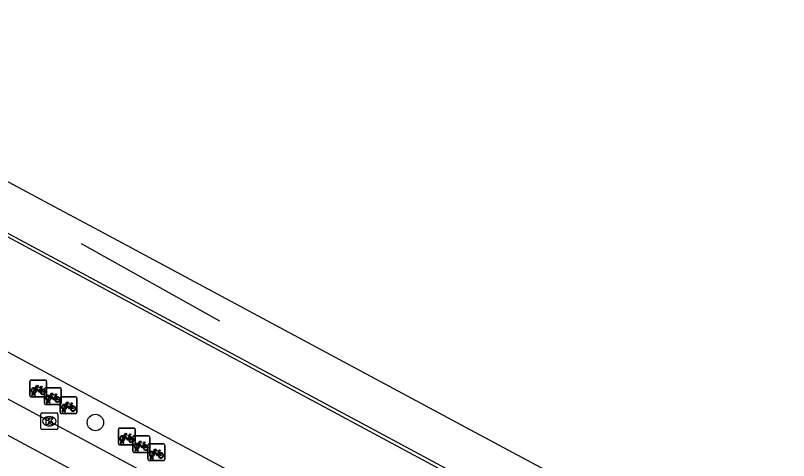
# Model space of a CAD drawing. Extents: x 159489 to 160304, y 383826 to 384530.
# Drawn here: x 159946.05 to 159992.11, y 384135.1 to 384161.6 of the extents above; entities that cross this region are included whole.
import ezdxf

# ---------------------------------------------------------------- set-up
doc = ezdxf.new("R2010")
doc.units = 0
for name, color, linetype in [('IMGEO_Boom', 7, 'Continuous'), ('IMGEO_Fietsenrek', 7, 'Continuous'), ('IMGEO_Kolk', 7, 'Continuous'), ('IMGEO_Lijnafwatering', 7, 'Continuous'), ('IMGEO_Pand', 7, 'Continuous'), ('IMGEO_Rijbaan_lokaal_gesloten', 7, 'Continuous'), ('IMGEO_Voetpad_open', 7, 'Continuous')]:
    doc.layers.add(name, color=color, linetype=linetype)

msp = doc.modelspace()

# ---------------------------------------------------------------- linework, layer by layer
at = {"layer": 'IMGEO_Boom'}
msp.add_circle((159950.818, 384137.364), 0.489, dxfattribs=at)
at = {"layer": 'IMGEO_Fietsenrek'}
for p, q in [((159946.908, 384138.964), (159946.908, 384139.805)), ((159946.908, 384139.805), (159946.908, 384138.964)), ((159946.983, 384139.889), (159947.824, 384139.889)), ((159947.824, 384139.889), (159946.983, 384139.889)), ((159947.908, 384139.814), (159947.908, 384138.973)), ((159947.908, 384138.973), (159947.908, 384139.814)), ((159947.146, 384139.145), (159947.145, 384139.149)), ((159947.177, 384139.156), (159947.178, 384139.149)), ((159947.595, 384139.438), (159947.631, 384139.343)), ((159947.784, 384138.508), (159947.784, 384139.349)), ((159947.784, 384139.349), (159947.784, 384138.508)), ((159947.859, 384139.433), (159948.7, 384139.433)), ((159948.7, 384139.433), (159947.859, 384139.433)), ((159948.784, 384139.358), (159948.784, 384138.517)), ((159948.784, 384138.517), (159948.784, 384139.358)), ((159947.833, 384138.889), (159946.992, 384138.889)), ((159946.992, 384138.889), (159947.833, 384138.889)), ((159947.035, 384138.973), (159947.074, 384139.133)), ((159947.069, 384138.973), (159947.035, 384138.973)), ((159947.104, 384139.121), (159947.069, 384138.973)), ((159947.187, 384138.973), (159947.153, 384139.115)), ((159947.185, 384139.119), (159947.22, 384138.973)), ((159947.22, 384138.973), (159947.187, 384138.973)), ((159947.911, 384138.517), (159947.95, 384138.677)), ((159948.022, 384138.689), (159948.021, 384138.693)), ((159948.053, 384138.7), (159948.054, 384138.693)), ((159948.471, 384138.982), (159948.507, 384138.887)), ((159948.712, 384137.97), (159948.712, 384138.811)), ((159948.712, 384138.811), (159948.712, 384137.97)), ((159948.787, 384138.895), (159949.628, 384138.895)), ((159949.628, 384138.895), (159948.787, 384138.895)), ((159949.712, 384138.82), (159949.712, 384137.979)), ((159949.712, 384137.979), (159949.712, 384138.82)), ((159948.709, 384138.433), (159947.868, 384138.433)), ((159947.868, 384138.433), (159948.709, 384138.433)), ((159947.945, 384138.517), (159947.911, 384138.517)), ((159947.98, 384138.665), (159947.945, 384138.517)), ((159948.063, 384138.517), (159948.029, 384138.659)), ((159948.061, 384138.663), (159948.096, 384138.517)), ((159948.096, 384138.517), (159948.063, 384138.517)), ((159949.399, 384138.444), (159949.435, 384138.349)), ((159949.637, 384137.895), (159948.796, 384137.895)), ((159948.796, 384137.895), (159949.637, 384137.895)), ((159948.839, 384137.979), (159948.878, 384138.139)), ((159948.873, 384137.979), (159948.839, 384137.979)), ((159948.908, 384138.127), (159948.873, 384137.979)), ((159948.95, 384138.151), (159948.949, 384138.155)), ((159948.991, 384137.979), (159948.957, 384138.121)), ((159948.981, 384138.162), (159948.982, 384138.155)), ((159948.989, 384138.125), (159949.024, 384137.979)), ((159949.024, 384137.979), (159948.991, 384137.979)), ((159952.184, 384136.109), (159952.184, 384136.95)), ((159952.184, 384136.95), (159952.184, 384136.109)), ((159952.259, 384137.034), (159953.1, 384137.034)), ((159953.1, 384137.034), (159952.259, 384137.034)), ((159953.184, 384136.959), (159953.184, 384136.118)), ((159953.184, 384136.118), (159953.184, 384136.959)), ((159952.871, 384136.583), (159952.907, 384136.488)), ((159953.05, 384135.643), (159953.05, 384136.484)), ((159953.05, 384136.484), (159953.05, 384135.643)), ((159953.125, 384136.568), (159953.966, 384136.568)), ((159953.966, 384136.568), (159953.125, 384136.568)), ((159954.05, 384136.493), (159954.05, 384135.652)), ((159954.05, 384135.652), (159954.05, 384136.493)), ((159953.109, 384136.034), (159952.268, 384136.034)), ((159952.268, 384136.034), (159953.109, 384136.034)), ((159952.311, 384136.118), (159952.35, 384136.278)), ((159952.345, 384136.118), (159952.311, 384136.118)), ((159952.38, 384136.266), (159952.345, 384136.118)), ((159952.422, 384136.29), (159952.421, 384136.294)), ((159952.463, 384136.118), (159952.429, 384136.26)), ((159952.453, 384136.301), (159952.454, 384136.294)), ((159952.461, 384136.264), (159952.496, 384136.118)), ((159952.496, 384136.118), (159952.463, 384136.118)), ((159953.737, 384136.117), (159953.773, 384136.022)), ((159953.948, 384135.174), (159953.948, 384136.015)), ((159953.948, 384136.015), (159953.948, 384135.174)), ((159954.023, 384136.099), (159954.864, 384136.099)), ((159954.864, 384136.099), (159954.023, 384136.099)), ((159954.948, 384136.024), (159954.948, 384135.183)), ((159954.948, 384135.183), (159954.948, 384136.024)), ((159953.975, 384135.568), (159953.134, 384135.568)), ((159953.134, 384135.568), (159953.975, 384135.568)), ((159953.177, 384135.652), (159953.216, 384135.812)), ((159953.211, 384135.652), (159953.177, 384135.652)), ((159953.246, 384135.8), (159953.211, 384135.652)), ((159953.288, 384135.824), (159953.287, 384135.828)), ((159953.329, 384135.652), (159953.295, 384135.794)), ((159953.319, 384135.835), (159953.32, 384135.828)), ((159953.327, 384135.798), (159953.362, 384135.652)), ((159953.362, 384135.652), (159953.329, 384135.652)), ((159954.635, 384135.648), (159954.671, 384135.553)), ((159954.873, 384135.099), (159954.032, 384135.099)), ((159954.032, 384135.099), (159954.873, 384135.099)), ((159954.075, 384135.183), (159954.114, 384135.343)), ((159954.109, 384135.183), (159954.075, 384135.183)), ((159954.144, 384135.331), (159954.109, 384135.183)), ((159954.186, 384135.355), (159954.185, 384135.359)), ((159954.227, 384135.183), (159954.193, 384135.325)), ((159954.217, 384135.366), (159954.218, 384135.359)), ((159954.225, 384135.329), (159954.26, 384135.183)), ((159954.26, 384135.183), (159954.227, 384135.183))]:
    msp.add_line(p, q, dxfattribs=at)
for points in [[(159947.242, 384139.363), (159947.19, 384139.273), (159947.15, 384139.248), (159947.151, 384139.295), (159947.206, 384139.389)], [(159947.221, 384139.415), (159947.316, 384139.579), (159947.402, 384139.565), (159947.404, 384139.556), (159947.348, 384139.545), (159947.321, 384139.5), (159947.577, 384139.459)], [(159947.517, 384139.171), (159947.467, 384139.171), (159947.276, 384139.422), (159947.257, 384139.39)], [(159947.564, 384139.434), (159947.307, 384139.475), (159947.29, 384139.446), (159947.457, 384139.226), (159947.564, 384139.434)], [(159947.612, 384139.336), (159947.582, 384139.413), (159947.473, 384139.195), (159947.516, 384139.195)], [(159947.546, 384139.195), (159947.666, 384139.194), (159947.622, 384139.308)], [(159947.642, 384139.315), (159947.697, 384139.17), (159947.547, 384139.17)], [(159947.577, 384139.459), (159947.602, 384139.508), (159947.596, 384139.512), (159947.573, 384139.516), (159947.561, 384139.523), (159947.56, 384139.526), (159947.562, 384139.531), (159947.657, 384139.516), (159947.659, 384139.506), (159947.649, 384139.493), (159947.637, 384139.487), (159947.623, 384139.493), (159947.595, 384139.438)], [(159948.118, 384138.907), (159948.066, 384138.817), (159948.026, 384138.792), (159948.027, 384138.839), (159948.082, 384138.933)], [(159948.097, 384138.959), (159948.192, 384139.123), (159948.278, 384139.109), (159948.28, 384139.1), (159948.224, 384139.089), (159948.197, 384139.044), (159948.453, 384139.003)], [(159948.393, 384138.715), (159948.343, 384138.715), (159948.152, 384138.966), (159948.133, 384138.934)], [(159948.44, 384138.978), (159948.183, 384139.019), (159948.166, 384138.99), (159948.333, 384138.77), (159948.44, 384138.978)], [(159948.488, 384138.88), (159948.458, 384138.957), (159948.349, 384138.739), (159948.392, 384138.739)], [(159948.422, 384138.739), (159948.542, 384138.738), (159948.498, 384138.852)], [(159948.518, 384138.859), (159948.573, 384138.714), (159948.423, 384138.714)], [(159948.453, 384139.003), (159948.478, 384139.052), (159948.472, 384139.056), (159948.449, 384139.06), (159948.437, 384139.067), (159948.436, 384139.07), (159948.438, 384139.075), (159948.533, 384139.06), (159948.535, 384139.05), (159948.525, 384139.037), (159948.513, 384139.031), (159948.499, 384139.037), (159948.471, 384138.982)], [(159949.046, 384138.369), (159948.994, 384138.279), (159948.954, 384138.254), (159948.955, 384138.301), (159949.01, 384138.395)], [(159949.025, 384138.421), (159949.12, 384138.585), (159949.206, 384138.571), (159949.208, 384138.562), (159949.152, 384138.551), (159949.125, 384138.506), (159949.381, 384138.465)], [(159949.321, 384138.177), (159949.271, 384138.177), (159949.08, 384138.428), (159949.061, 384138.396)], [(159949.368, 384138.44), (159949.111, 384138.481), (159949.094, 384138.452), (159949.261, 384138.232), (159949.368, 384138.44)], [(159949.416, 384138.342), (159949.386, 384138.419), (159949.277, 384138.201), (159949.32, 384138.201)], [(159949.35, 384138.201), (159949.47, 384138.2), (159949.426, 384138.314)], [(159949.446, 384138.321), (159949.501, 384138.176), (159949.351, 384138.176)], [(159949.381, 384138.465), (159949.406, 384138.514), (159949.4, 384138.518), (159949.377, 384138.522), (159949.365, 384138.529), (159949.364, 384138.532), (159949.366, 384138.537), (159949.461, 384138.522), (159949.463, 384138.512), (159949.453, 384138.499), (159949.441, 384138.493), (159949.427, 384138.499), (159949.399, 384138.444)], [(159952.518, 384136.508), (159952.466, 384136.418), (159952.426, 384136.393), (159952.427, 384136.44), (159952.482, 384136.534)], [(159952.497, 384136.56), (159952.592, 384136.724), (159952.678, 384136.71), (159952.68, 384136.701), (159952.624, 384136.69), (159952.597, 384136.645), (159952.853, 384136.604)], [(159952.793, 384136.316), (159952.743, 384136.316), (159952.552, 384136.567), (159952.533, 384136.535)], [(159952.84, 384136.579), (159952.583, 384136.62), (159952.566, 384136.591), (159952.733, 384136.371), (159952.84, 384136.579)], [(159952.888, 384136.481), (159952.858, 384136.558), (159952.749, 384136.34), (159952.792, 384136.34)], [(159952.822, 384136.34), (159952.942, 384136.339), (159952.898, 384136.453)], [(159952.918, 384136.46), (159952.973, 384136.315), (159952.823, 384136.315)], [(159952.853, 384136.604), (159952.878, 384136.653), (159952.872, 384136.657), (159952.849, 384136.661), (159952.837, 384136.668), (159952.836, 384136.671), (159952.838, 384136.676), (159952.933, 384136.661), (159952.935, 384136.651), (159952.925, 384136.638), (159952.913, 384136.632), (159952.899, 384136.638), (159952.871, 384136.583)], [(159953.384, 384136.042), (159953.332, 384135.952), (159953.292, 384135.927), (159953.293, 384135.974), (159953.348, 384136.068)], [(159953.363, 384136.094), (159953.458, 384136.258), (159953.544, 384136.244), (159953.546, 384136.235), (159953.49, 384136.224), (159953.463, 384136.179), (159953.719, 384136.138)], [(159953.659, 384135.85), (159953.609, 384135.85), (159953.418, 384136.101), (159953.399, 384136.069)], [(159953.706, 384136.113), (159953.449, 384136.154), (159953.432, 384136.125), (159953.599, 384135.905), (159953.706, 384136.113)], [(159953.754, 384136.015), (159953.724, 384136.092), (159953.615, 384135.874), (159953.658, 384135.874)], [(159953.688, 384135.874), (159953.808, 384135.873), (159953.764, 384135.987)], [(159953.784, 384135.994), (159953.839, 384135.849), (159953.689, 384135.849)], [(159953.719, 384136.138), (159953.744, 384136.187), (159953.738, 384136.191), (159953.715, 384136.195), (159953.703, 384136.202), (159953.702, 384136.205), (159953.704, 384136.21), (159953.799, 384136.195), (159953.801, 384136.185), (159953.791, 384136.172), (159953.779, 384136.166), (159953.765, 384136.172), (159953.737, 384136.117)], [(159954.282, 384135.573), (159954.23, 384135.483), (159954.19, 384135.458), (159954.191, 384135.505), (159954.246, 384135.599)], [(159954.261, 384135.625), (159954.356, 384135.789), (159954.442, 384135.775), (159954.444, 384135.766), (159954.388, 384135.755), (159954.361, 384135.71), (159954.617, 384135.669)], [(159954.557, 384135.381), (159954.507, 384135.381), (159954.316, 384135.632), (159954.297, 384135.6)], [(159954.604, 384135.644), (159954.347, 384135.685), (159954.33, 384135.656), (159954.497, 384135.436), (159954.604, 384135.644)], [(159954.652, 384135.546), (159954.622, 384135.623), (159954.513, 384135.405), (159954.556, 384135.405)], [(159954.586, 384135.405), (159954.706, 384135.404), (159954.662, 384135.518)], [(159954.682, 384135.525), (159954.737, 384135.38), (159954.587, 384135.38)], [(159954.617, 384135.669), (159954.642, 384135.718), (159954.636, 384135.722), (159954.613, 384135.726), (159954.601, 384135.733), (159954.6, 384135.736), (159954.602, 384135.741), (159954.697, 384135.726), (159954.699, 384135.716), (159954.689, 384135.703), (159954.677, 384135.697), (159954.663, 384135.703), (159954.635, 384135.648)]]:
    msp.add_lwpolyline(points, dxfattribs=at)
for centre, radius, start, end in [((159946.986, 384139.811), 0.0779, 92.4484, 184.2845), ((159946.986, 384139.811), 0.0779, 92.4484, 184.2845), ((159947.83, 384139.811), 0.0779, 2.4484, 94.2845), ((159947.83, 384139.811), 0.0779, 2.4484, 94.2845), ((159947.148, 384139.274), 0.159, 62.6766, 242.1369), ((159947.148, 384139.274), 0.129, 63.3192, 238.903), ((159947.128, 384139.145), 0.0499, 12.8025, 158.6934), ((159947.128, 384139.145), 0.0174, 12.8025, 163.4502), ((159947.148, 384139.274), 0.129, 253.415, 269.0204), ((159947.148, 384139.274), 0.129, 283.6043, 43.4302), ((159947.148, 384139.274), 0.159, 283.5766, 46.6042), ((159947.675, 384139.19), 0.159, 113.3408, 178.3217), ((159947.675, 384139.19), 0.159, 187.0065, 105.7708), ((159947.675, 384139.19), 0.129, 113.923, 177.9556), ((159947.675, 384139.19), 0.129, 188.6715, 104.5883), ((159947.862, 384139.355), 0.0779, 92.4484, 184.2845), ((159947.862, 384139.355), 0.0779, 92.4484, 184.2845), ((159948.706, 384139.355), 0.0779, 2.4484, 94.2845), ((159948.706, 384139.355), 0.0779, 2.4484, 94.2845), ((159946.986, 384138.967), 0.0779, 182.4484, 274.2845), ((159946.986, 384138.967), 0.0779, 182.4484, 274.2845), ((159947.148, 384139.274), 0.159, 253.9967, 271.7867), ((159947.83, 384138.967), 0.0779, 272.4484, 4.2845), ((159947.83, 384138.967), 0.0779, 272.4484, 4.2845), ((159948.024, 384138.818), 0.159, 62.6766, 242.1369), ((159948.024, 384138.818), 0.129, 63.3192, 238.903), ((159948.004, 384138.689), 0.0499, 12.8025, 158.6934), ((159948.004, 384138.689), 0.0174, 12.8025, 163.4502), ((159948.024, 384138.818), 0.129, 253.415, 269.0204), ((159948.024, 384138.818), 0.129, 283.6043, 43.4302), ((159948.024, 384138.818), 0.159, 283.5766, 46.6042), ((159948.551, 384138.734), 0.159, 113.3408, 178.3217), ((159948.551, 384138.734), 0.159, 187.0065, 105.7708), ((159948.551, 384138.734), 0.129, 113.923, 177.9556), ((159948.551, 384138.734), 0.129, 188.6715, 104.5883), ((159948.79, 384138.817), 0.0779, 92.4484, 184.2845), ((159948.79, 384138.817), 0.0779, 92.4484, 184.2845), ((159949.634, 384138.817), 0.0779, 2.4484, 94.2845), ((159949.634, 384138.817), 0.0779, 2.4484, 94.2845), ((159947.862, 384138.511), 0.0779, 182.4484, 274.2845), ((159947.862, 384138.511), 0.0779, 182.4484, 274.2845), ((159948.024, 384138.818), 0.159, 253.9967, 271.7867), ((159948.706, 384138.511), 0.0779, 272.4484, 4.2845), ((159948.706, 384138.511), 0.0779, 272.4484, 4.2845), ((159948.952, 384138.28), 0.159, 62.6766, 242.1369), ((159948.952, 384138.28), 0.129, 63.3192, 238.903), ((159948.952, 384138.28), 0.129, 283.6043, 43.4302), ((159948.952, 384138.28), 0.159, 283.5766, 46.6042), ((159949.479, 384138.196), 0.159, 113.3408, 178.3217), ((159949.479, 384138.196), 0.159, 187.0065, 105.7708), ((159949.479, 384138.196), 0.129, 113.923, 177.9556), ((159949.479, 384138.196), 0.129, 188.6715, 104.5883), ((159948.79, 384137.973), 0.0779, 182.4484, 274.2845), ((159948.79, 384137.973), 0.0779, 182.4484, 274.2845), ((159948.932, 384138.151), 0.0499, 12.8025, 158.6934), ((159948.952, 384138.28), 0.159, 253.9967, 271.7867), ((159948.932, 384138.151), 0.0174, 12.8025, 163.4502), ((159948.952, 384138.28), 0.129, 253.415, 269.0204), ((159949.634, 384137.973), 0.0779, 272.4484, 4.2845), ((159949.634, 384137.973), 0.0779, 272.4484, 4.2845), ((159952.262, 384136.956), 0.0779, 92.4484, 184.2845), ((159952.262, 384136.956), 0.0779, 92.4484, 184.2845), ((159953.106, 384136.956), 0.0779, 2.4484, 94.2845), ((159953.106, 384136.956), 0.0779, 2.4484, 94.2845), ((159952.424, 384136.419), 0.159, 62.6766, 242.1369), ((159952.424, 384136.419), 0.129, 63.3192, 238.903), ((159952.424, 384136.419), 0.129, 283.6043, 43.4302), ((159952.424, 384136.419), 0.159, 283.5766, 46.6042), ((159952.951, 384136.335), 0.159, 113.3408, 178.3217), ((159952.951, 384136.335), 0.159, 187.0065, 105.7708), ((159952.951, 384136.335), 0.129, 113.923, 177.9556), ((159952.951, 384136.335), 0.129, 188.6715, 104.5883), ((159953.128, 384136.49), 0.0779, 92.4484, 184.2845), ((159953.128, 384136.49), 0.0779, 92.4484, 184.2845), ((159953.972, 384136.49), 0.0779, 2.4484, 94.2845), ((159953.972, 384136.49), 0.0779, 2.4484, 94.2845), ((159952.262, 384136.112), 0.0779, 182.4484, 274.2845), ((159952.262, 384136.112), 0.0779, 182.4484, 274.2845), ((159952.404, 384136.29), 0.0499, 12.8025, 158.6934), ((159952.424, 384136.419), 0.159, 253.9967, 271.7867), ((159952.404, 384136.29), 0.0174, 12.8025, 163.4502), ((159952.424, 384136.419), 0.129, 253.415, 269.0204), ((159953.106, 384136.112), 0.0779, 272.4484, 4.2845), ((159953.106, 384136.112), 0.0779, 272.4484, 4.2845), ((159953.29, 384135.953), 0.159, 62.6766, 242.1369), ((159953.29, 384135.953), 0.129, 63.3192, 238.903), ((159953.29, 384135.953), 0.129, 283.6043, 43.4302), ((159953.29, 384135.953), 0.159, 283.5766, 46.6042), ((159953.817, 384135.869), 0.159, 113.3408, 178.3217), ((159953.817, 384135.869), 0.159, 187.0065, 105.7708), ((159953.817, 384135.869), 0.129, 113.923, 177.9556), ((159953.817, 384135.869), 0.129, 188.6715, 104.5883), ((159954.026, 384136.021), 0.0779, 92.4484, 184.2845), ((159954.026, 384136.021), 0.0779, 92.4484, 184.2845), ((159954.87, 384136.021), 0.0779, 2.4484, 94.2845), ((159954.87, 384136.021), 0.0779, 2.4484, 94.2845), ((159953.128, 384135.646), 0.0779, 182.4484, 274.2845), ((159953.128, 384135.646), 0.0779, 182.4484, 274.2845), ((159953.27, 384135.824), 0.0499, 12.8025, 158.6934), ((159953.29, 384135.953), 0.159, 253.9967, 271.7867), ((159953.27, 384135.824), 0.0174, 12.8025, 163.4502), ((159953.29, 384135.953), 0.129, 253.415, 269.0204), ((159953.972, 384135.646), 0.0779, 272.4484, 4.2845), ((159953.972, 384135.646), 0.0779, 272.4484, 4.2845), ((159954.188, 384135.484), 0.159, 62.6766, 242.1369), ((159954.188, 384135.484), 0.129, 63.3192, 238.903), ((159954.188, 384135.484), 0.129, 283.6043, 43.4302), ((159954.188, 384135.484), 0.159, 283.5766, 46.6042), ((159954.715, 384135.4), 0.159, 113.3408, 178.3217), ((159954.715, 384135.4), 0.159, 187.0065, 105.7708), ((159954.715, 384135.4), 0.129, 113.923, 177.9556), ((159954.715, 384135.4), 0.129, 188.6715, 104.5883), ((159954.026, 384135.177), 0.0779, 182.4484, 274.2845), ((159954.026, 384135.177), 0.0779, 182.4484, 274.2845), ((159954.168, 384135.355), 0.0499, 12.8025, 158.6934), ((159954.188, 384135.484), 0.159, 253.9967, 271.7867), ((159954.168, 384135.355), 0.0174, 12.8025, 163.4502), ((159954.188, 384135.484), 0.129, 253.415, 269.0204), ((159954.87, 384135.177), 0.0779, 272.4484, 4.2845), ((159954.87, 384135.177), 0.0779, 272.4484, 4.2845)]:
    msp.add_arc(centre, radius, start, end, dxfattribs=at)
at = {"layer": 'IMGEO_Kolk'}
for p, q in [((159947.571, 384137.015), (159947.571, 384137.867)), ((159947.646, 384137.941), (159948.498, 384137.941)), ((159948.572, 384137.867), (159948.572, 384137.015)), ((159948.059, 384137.721), (159948.084, 384137.721)), ((159948.498, 384136.941), (159947.646, 384136.941)), ((159948.082, 384137.161), (159948.057, 384137.161))]:
    msp.add_line(p, q, dxfattribs=at)
for points in [[(159947.571, 384137.015), (159947.571, 384137.867)], [(159947.646, 384137.941), (159948.498, 384137.941)], [(159948.572, 384137.867), (159948.572, 384137.015)], [(159947.892, 384137.641), (159948.015, 384137.641), (159948.015, 384137.49), (159948.145, 384137.641), (159948.309, 384137.641), (159948.163, 384137.49), (159948.316, 384137.241), (159948.164, 384137.241), (159948.079, 384137.405), (159948.015, 384137.338), (159948.015, 384137.241), (159947.892, 384137.241), (159947.892, 384137.641)], [(159948.498, 384136.941), (159947.646, 384136.941)]]:
    msp.add_lwpolyline(points, dxfattribs=at)
for centre, start, end in [((159947.648, 384137.865), 91.552, 178.448), ((159947.648, 384137.865), 91.552, 178.448), ((159948.496, 384137.865), 1.552, 88.448), ((159948.496, 384137.865), 1.552, 88.448), ((159947.648, 384137.017), 181.552, 268.448), ((159947.648, 384137.017), 181.552, 268.448), ((159948.496, 384137.017), 271.552, 358.448), ((159948.496, 384137.017), 271.552, 358.448)]:
    msp.add_arc(centre, 0.0765, start, end, dxfattribs=at)
for centre, major_axis, ratio, start_param, end_param in [((159948.058, 384137.441), (-0.387, 0.002), 0.722429, 4.712389, 7.853982), ((159948.083, 384137.441), (-0.39, 0.002), 0.717154, 1.570796, 4.712389)]:
    msp.add_ellipse(centre, major_axis=major_axis, ratio=ratio, start_param=start_param, end_param=end_param, dxfattribs=at)
at = {"layer": 'IMGEO_Lijnafwatering'}
for points in [[(159934.155, 384154.775), (159950.81, 384145.837)], [(159949.974, 384148.03), (159958.216, 384143.42)], [(159950.81, 384145.837), (159967.466, 384136.898)], [(159967.466, 384136.898), (159984.078, 384127.968)]]:
    msp.add_lwpolyline(points, dxfattribs=at)
at = {"layer": 'IMGEO_Pand'}
msp.add_lwpolyline([(160002.485, 384121.2), (159993.803, 384125.855), (159988.602, 384128.644), (159972.877, 384137.075), (159970.476, 384138.363), (159951.365, 384148.61), (159948.39, 384150.205), (159940.225, 384154.583), (159935.251, 384157.25), (159918.126, 384166.432), (159912.035, 384169.676), (159906.775, 384172.478), (159901.96, 384175.043), (159901.938, 384175.054)], dxfattribs=at)
at = {"layer": 'IMGEO_Rijbaan_lokaal_gesloten'}
for points in [[(159998.32, 384113.209), (159991.549, 384116.926), (159897.742, 384167.217), (159900.602, 384172.559), (159905.438, 384169.984), (159910.698, 384167.182), (160001.178, 384118.557)], [(159970.012, 384125.655), (159969.104, 384123.965), (159911.095, 384155.132), (159912.004, 384156.822)]]:
    msp.add_lwpolyline(points, dxfattribs=at)
at = {"layer": 'IMGEO_Voetpad_open'}
msp.add_lwpolyline([(159912.004, 384156.822), (159970.012, 384125.655)], dxfattribs=at)

doc.saveas('drawing.dxf')
